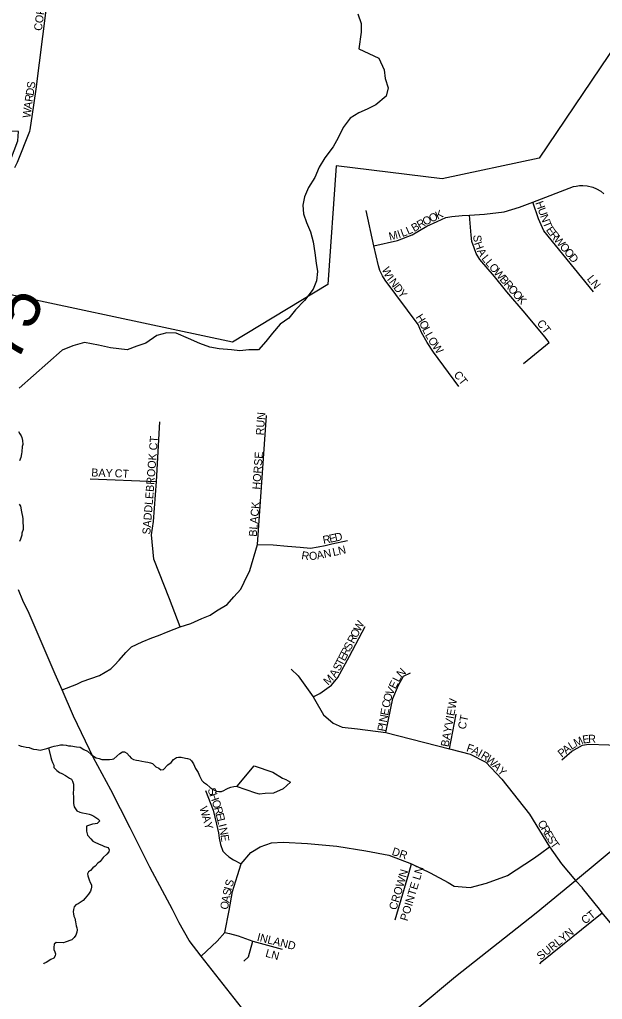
# Model space of a CAD drawing. Extents: x 1310247 to 1664935, y 235267 to 584339.
# Drawn here: x 1472829 to 1476466, y 456012 to 462134 of the extents above; entities that cross this region are included whole.
import ezdxf

# ---------------------------------------------------------------- set-up
doc = ezdxf.new("R2010")
doc.units = 0
for name, color, linetype in [('GM_X_City_Street', 7, 'Continuous'), ('GM_X_City_Street_Text', 7, 'Continuous'), ('GM_X_Corporation', 7, 'Continuous'), ('GM_X_County_Road', 7, 'Continuous'), ('GM_X_County_Road_Text', 7, 'Continuous'), ('GM_X_Minor_Lake', 7, 'Continuous'), ('GM_X_Minor_River', 7, 'Continuous'), ('GM_X_Township_Subdivision', 7, 'Continuous'), ('GM_X_Township_Subdivision_Text', 7, 'Continuous')]:
    doc.layers.add(name, color=color, linetype=linetype)

msp = doc.modelspace()

# ---------------------------------------------------------------- linework, layer by layer
at = {"layer": 'GM_X_City_Street'}
for points in [[(1472903.3, 461501.5), (1472907.1, 461528), (1472931.6, 461700.1), (1472994.6, 462193.4), (1473075.7, 462854.9), (1473138, 463245.7)], [(1472798.5, 461210.9), (1472814.7, 461242.3), (1472892.3, 461436.9), (1472895.2, 461444.4), (1472903.3, 461501.5)]]:
    msp.add_lwpolyline(points, dxfattribs=at)
at = {"layer": 'GM_X_Corporation'}
msp.add_lwpolyline([(1476833.9, 462398.9), (1476071.5, 461268.6), (1475466, 461139.9), (1474804.5, 461221.1), (1474752.5, 460478.1), (1474156.6, 460117.9), (1472459.8, 460481.2), (1472761.5, 461139.3), (1472731.3, 461151), (1472818.1, 461377.2), (1472821.5, 461435.1), (1471691.9, 461437), (1472034.1, 461874), (1471399.1, 462374.6)], dxfattribs=at)
at = {"layer": 'GM_X_County_Road'}
for points in [[(1474648.5, 455407.3), (1475136.6, 455811.5), (1475310.7, 455954.9), (1475548.4, 456155), (1476052.6, 456553.5), (1476298.8, 456755.5), (1476988, 457328.2), (1477055.3, 457382.1), (1477085.6, 457416.9), (1477091.2, 457456.2), (1477069.9, 457518), (1476862.3, 457754), (1476813.1, 457810), (1476713.3, 457922.1), (1476625.3, 458021), (1476587.7, 458075.7), (1476584, 458089.8), (1476592.3, 458109.6), (1476659, 458177.1), (1476913.8, 458390.4), (1478824.3, 460001.2)], [(1472782.7, 453926.2), (1473728.5, 454664.8), (1473942.3, 454837.3), (1474648.5, 455407.3), (1473962.2, 456283.4), (1473887.1, 456380), (1473825.1, 456491.6), (1473781.9, 456573.2), (1473642.3, 456838.5), (1473518, 457083.9), (1473397.3, 457321.3), (1473290.4, 457521.9), (1473164.6, 457781.8), (1473094.2, 457947), (1473051.1, 458043.7), (1472887.4, 458423.9), (1472849.2, 458505.6), (1472820.8, 458572.2)]]:
    msp.add_lwpolyline(points, dxfattribs=at)
at = {"layer": 'GM_X_Minor_Lake'}
for points in [[(1474187.2, 457343.7), (1474293.6, 457471.5), (1474408.8, 457431.2), (1474470.1, 457393.9), (1474490, 457385.5), (1474519.6, 457368.9), (1474472.8, 457327.8), (1474414.1, 457300.9)], [(1474414.1, 457300.9), (1474362.1, 457297.9), (1474326, 457294.6), (1474302.1, 457301.1), (1474182.4, 457343.4)]]:
    msp.add_lwpolyline(points, dxfattribs=at)
at = {"layer": 'GM_X_Minor_River'}
for points in [[(1474940.6, 462169.3), (1474961.4, 462110.7), (1474960.2, 462054.5), (1474945.9, 461950.5), (1475007.5, 461923.1), (1475071, 461893.6), (1475103.6, 461820.7), (1475110.4, 461766.4), (1475129.2, 461707.8)], [(1475129.2, 461707.8), (1475116, 461655.9), (1475052.6, 461601), (1474997.8, 461574.1), (1474945.1, 461551.1), (1474892.2, 461518.2), (1474848.8, 461460.9), (1474817.3, 461395.3), (1474786, 461339.8), (1474734.3, 461270.7), (1474698.9, 461211.2), (1474671.4, 461147.6), (1474631.9, 461084.2), (1474606.5, 461026.5), (1474597.4, 460974.6), (1474600.2, 460920.3), (1474619.1, 460865.7), (1474643.9, 460809), (1474660.6, 460746.5), (1474671.1, 460676), (1474679.7, 460611.6), (1474688.6, 460559.2), (1474681.3, 460501.2), (1474660.1, 460449.5), (1474606.4, 460378.4), (1474550.9, 460321.3), (1474509.6, 460268), (1474454.6, 460231.1), (1474407.3, 460175.9), (1474366, 460122.6), (1474320.7, 460071.4)], [(1474320.7, 460071.4), (1474258.3, 460070.6), (1474204, 460063.7), (1474152, 460070.8), (1474073.9, 460076.4), (1474016, 460087.6), (1473954.4, 460110.9), (1473882.9, 460142.4), (1473805.4, 460174.1), (1473747.3, 460177.3), (1473684.8, 460160.5), (1473615.6, 460111.9), (1473561.1, 460093), (1473500.4, 460070.1), (1473396.4, 460082.3), (1473320.6, 460099.9), (1473232.8, 460115.7), (1473160.2, 460095.2), (1473093.4, 460068.5)], [(1473093.4, 460068.5), (1472826.6, 459831)], [(1472821.8, 459560.7), (1472829.4, 459546.5), (1472839.1, 459534.2), (1472842.8, 459522.1), (1472846.4, 459504), (1472847.8, 459479.9), (1472845.4, 459466), (1472842.6, 459434), (1472840.2, 459420), (1472835.7, 459398.1), (1472827.1, 459378.3)], [(1472826.2, 459105.9), (1472833.9, 459093.7), (1472841.1, 459059.5), (1472842.8, 459047.4), (1472846.3, 459029.3), (1472848, 459015.2), (1472849.3, 458987.1), (1472850.9, 458973.1), (1472850.3, 458949.1), (1472841.7, 458925.2), (1472841.4, 458913.2), (1472834.7, 458887.4), (1472828.3, 458873.5)], [(1472822, 457601.7), (1472837.9, 457595.3), (1472849.9, 457593), (1472869.8, 457588.5), (1472887.8, 457586), (1472903.7, 457579.6), (1472915.6, 457575.2), (1472935.6, 457572.7), (1472957.6, 457570.1), (1472997.9, 457579.1), (1473018.2, 457586.6), (1473030.3, 457590.3), (1473044.4, 457593.9), (1473066.6, 457599.3), (1473084.8, 457602.9), (1473100.8, 457602.5), (1473118.8, 457600), (1473132.8, 457597.6), (1473148.8, 457597.2), (1473182.7, 457590.3), (1473206.7, 457587.7), (1473230.4, 457573), (1473252.2, 457562.4), (1473275.8, 457541.8), (1473289.5, 457531.4), (1473307.3, 457520.9), (1473325.2, 457516.5), (1473341.2, 457512), (1473361.2, 457511.5), (1473389.3, 457510.8), (1473405.4, 457512.4), (1473417.5, 457516), (1473435.9, 457531.6), (1473454.4, 457549.1), (1473470.7, 457558.7), (1473482.7, 457558.4), (1473498.6, 457550), (1473514.1, 457531.5), (1473523.9, 457519.3), (1473539.7, 457510.8), (1473557.6, 457506.4), (1473571.7, 457506), (1473591.6, 457501.5), (1473613.5, 457496.9), (1473629.5, 457494.5), (1473645.4, 457490), (1473657.4, 457485.7), (1473678.9, 457465.1), (1473696.7, 457456.7), (1473710.5, 457446.3), (1473726.6, 457447.9), (1473753.4, 457477.2), (1473773.9, 457492.7), (1473788.3, 457510.3), (1473808.7, 457523.8), (1473820.8, 457525.5), (1473836.8, 457525.1), (1473864.8, 457520.4), (1473876.8, 457518), (1473890.7, 457513.7), (1473902.5, 457503.4), (1473914, 457485), (1473927.3, 457454.6), (1473942.7, 457430.2), (1473952.2, 457409.9), (1473965.5, 457379.5), (1473977.3, 457369.2), (1473995, 457356.7), (1474018.5, 457336.1), (1474036.3, 457323.6), (1474058.1, 457313), (1474072, 457310.6), (1474088.1, 457312.2), (1474102.3, 457317.9), (1474118.5, 457325.4), (1474130.8, 457333.1), (1474147, 457338.7), (1474165.1, 457342.2), (1474187.2, 457343.7)], [(1473009.5, 457583.4), (1473022.6, 457524.4), (1473028.3, 457510.2), (1473033.8, 457492), (1473041.4, 457475.8), (1473043.1, 457461.8), (1473060.7, 457443.3), (1473078.4, 457430.8), (1473092.3, 457424.4), (1473116, 457411.8), (1473139.7, 457395.1), (1473151.5, 457388.8), (1473159.2, 457376.6), (1473164.7, 457356.4), (1473164.4, 457342.4), (1473164.1, 457330.4), (1473163.2, 457296.4), (1473164.8, 457280.3), (1473164.2, 457254.3), (1473165.7, 457236.2), (1473169.2, 457216.1), (1473176.9, 457203.8), (1473186.6, 457189.6), (1473204.5, 457183.1), (1473220.4, 457178.7), (1473244.3, 457174), (1473262.3, 457169.6), (1473276.2, 457165.2), (1473292, 457156.8), (1473317.7, 457140.1), (1473329.4, 457127.8), (1473312.9, 457112.2), (1473300.8, 457108.5), (1473282.7, 457107), (1473258.5, 457099.6), (1473246.3, 457093.9), (1473245.5, 457063.8), (1473252.9, 457037.6), (1473272.4, 457015.1), (1473286.1, 457000.7), (1473297.9, 456994.4), (1473321.7, 456983.7), (1473345.5, 456973.1), (1473359.4, 456966.7), (1473381.3, 456962.1), (1473386.9, 456946), (1473384.6, 456934), (1473372.2, 456920.3), (1473349.6, 456898.9), (1473330.9, 456873.3), (1473316.6, 456863.7), (1473300.1, 456844.1), (1473285.8, 456834.5), (1473271.3, 456816.8), (1473259.1, 456809.1), (1473252.8, 456797.3), (1473254.5, 456785.2), (1473261.8, 456759), (1473269.5, 456742.7), (1473277.1, 456728.5), (1473276.8, 456714.5), (1473274.4, 456702.5), (1473270.1, 456688.6), (1473257.6, 456670.9), (1473236.9, 456645.4), (1473224.5, 456629.7), (1473206.1, 456618.2), (1473193.8, 456608.5), (1473179.7, 456602.9), (1473169.3, 456591.1), (1473164.9, 456573.2), (1473162.5, 456559.2), (1473164.2, 456547.2), (1473167.9, 456533.1), (1473173.6, 456520.9), (1473177, 456496.8), (1473182.4, 456472.6), (1473186.1, 456460.5), (1473187.7, 456446.4), (1473185.4, 456432.5), (1473178.9, 456414.6), (1473168.5, 456398.8), (1473154.1, 456385.2), (1473141.9, 456379.5), (1473125.7, 456373.9), (1473113.6, 456370.2), (1473101.5, 456366.5), (1473057.4, 456367.7), (1473045.1, 456358), (1473042.5, 456336), (1473042.2, 456324), (1473047.9, 456309.9), (1473051.6, 456297.8), (1473051.2, 456283.7), (1473042.8, 456269.9), (1473022.6, 456262.5), (1472994, 456243.2), (1472979.8, 456237.5), (1472977.1, 456232.3)]]:
    msp.add_lwpolyline(points, dxfattribs=at)
at = {"layer": 'GM_X_Township_Subdivision'}
for points in [[(1475040, 460720.5), (1475186.3, 460753.4), (1475279.4, 460789.9), (1475371.4, 460843.4), (1475434.9, 460873.5), (1475490, 460896.9), (1475527.4, 460903.7), (1475590.3, 460910.2), (1475636, 460912.4), (1475730.7, 460918.6), (1475853.9, 460933.9), (1475949.7, 460962.1), (1476032.4, 460993), (1476286.6, 461090.4), (1476302.4, 461094.2), (1476323.6, 461097.2), (1476344.3, 461097.7), (1476371.7, 461095.2), (1476406.2, 461086.4), (1476430.1, 461076.5), (1476456.4, 461061.2), (1476476.1, 461046)], [(1476410.8, 460432.3), (1476101.5, 460813.6), (1476067.1, 460889.5), (1476032.4, 460993)], [(1475570.1, 459841.3), (1475412, 460055.8), (1475372.9, 460116.1), (1475337.9, 460178.7), (1475315.5, 460228.8), (1475109.4, 460505.5), (1475093.6, 460532.1), (1475077.6, 460567.2), (1475068, 460595.7), (1475040, 460720.5), (1474991.1, 460941.3)], [(1475974.4, 459986.4), (1476133.5, 460115.9), (1476107.3, 460151.1), (1475984.2, 460300.1), (1475870.3, 460433.1), (1475792.6, 460529.3), (1475700.6, 460635.3), (1475678.7, 460672.7), (1475665.5, 460708), (1475651.8, 460746.7), (1475646.3, 460788.2), (1475641.4, 460861.2), (1475636, 460912.4)], [(1473094.2, 457947), (1473185, 457981.1), (1473219.4, 457998.3), (1473327.2, 458036.8), (1473397.2, 458077.8), (1473421, 458101.6), (1473450, 458132.3), (1473490.7, 458178.8), (1473526.2, 458214.6), (1473593.2, 458246.6), (1473654.6, 458272.1), (1473695.5, 458285.8), (1473756.8, 458311.3), (1473830.1, 458340.3), (1473896.6, 458360.8), (1473966.5, 458393.1), (1474017.7, 458413.6), (1474056.9, 458439.2), (1474125, 458480.1), (1474165.9, 458527.8), (1474210.3, 458575.6), (1474230.7, 458619.9), (1474266.5, 458691.5), (1474312.6, 458855.1), (1474370.5, 459659.7)], [(1473830.1, 458340.3), (1473763.6, 458514.7), (1473666, 458763.8), (1473652.1, 458915.4), (1473664.3, 458999), (1473683.5, 459248.1), (1473704.4, 459620.9)], [(1473268.9, 459265.5), (1473683.5, 459248.1)], [(1474312.6, 458855.1), (1474411.7, 458851.8), (1474500.5, 458844.8), (1474579.8, 458838.7), (1474644.2, 458832.6), (1474691.3, 458839.6), (1474735.7, 458848.3), (1474776.6, 458857.9), (1474875.9, 458878.8)], [(1474660.3, 457901.9), (1474701.9, 457923), (1474775.5, 457974.8), (1474815.3, 458023.1), (1474887.6, 458156.9), (1474985.3, 458342.7)], [(1474523.5, 458074.9), (1474566.9, 458033.9), (1474660.3, 457901.9), (1474668.2, 457889.2), (1474726.1, 457790.3), (1474786.4, 457737.3), (1474841.8, 457713.2), (1474938.3, 457703.5), (1475114.8, 457679.5), (1475511.9, 457577.7), (1475519.6, 457575.7), (1475640.1, 457544.3), (1475739, 457493.7), (1475837.9, 457387.5), (1476011.5, 457170.5), (1476135.9, 456965.2), (1476211.4, 456858.6), (1476298.8, 456755.5)], [(1475114.8, 457679.5), (1475144.5, 457821.7), (1475159, 457891.6), (1475193.9, 457974.8), (1475225.3, 458032.7), (1475267.5, 458053.2)], [(1475511.9, 457577.7), (1475553.6, 457793.7)], [(1476213.9, 457509.5), (1476276.3, 457563.3), (1476343, 457600.9), (1476379.6, 457607.4), (1476633.6, 457597.7), (1476678.7, 457610.6), (1476736.8, 457644), (1476862.3, 457754)], [(1473989.7, 457317.5), (1474035.8, 457194.4), (1474058.3, 457106.6), (1474070.1, 457054.1), (1474074.3, 457019.8), (1474081.8, 456980.2), (1474097.2, 456938.4), (1474113.4, 456922.1), (1474134.4, 456904.1), (1474163.6, 456885.1), (1474211.4, 456859.2)], [(1473962.2, 456283.4), (1474062.5, 456377.2), (1474108.9, 456429.8), (1474136.5, 456567.9), (1474157.9, 456686.8), (1474187.9, 456786.4), (1474211.4, 456859.2), (1474271.4, 456929.9), (1474329.2, 456966.3), (1474399.9, 456989.8), (1474472.7, 456994.1), (1474624.8, 456985.5), (1474809, 456970.5), (1474988.9, 456940.6), (1475132.4, 456912.7), (1475274.9, 456860.1), (1475391.6, 456803.5), (1475503, 456743.5), (1475541.5, 456720), (1475640.6, 456711.9), (1475742.9, 456739.2), (1475873.6, 456787.4), (1476036.3, 456892.4), (1476080.2, 456923.4), (1476135.9, 456965.2)], [(1475173.1, 456509), (1475258.2, 456798.1), (1475274.9, 456860.1)], [(1476828.5, 455932.7), (1476816.5, 456103.4), (1476812.4, 456138.2), (1476802.4, 456180.1), (1476787.9, 456217.4), (1476765.1, 456257.4), (1476745.1, 456283.8), (1476718.7, 456312.9), (1476694.2, 456334.7), (1476667.3, 456354.1), (1476643.2, 456368.4), (1476617.7, 456387.5), (1476565.9, 456433.9), (1476560.8, 456439.7), (1476516.2, 456489.9), (1476483, 456531.3), (1476465.6, 456552.9), (1476447.4, 456576.1), (1476342.4, 456708.3), (1476341.1, 456709.8), (1476298.8, 456755.5)], [(1476075.7, 456235.3), (1476087.2, 456249.5), (1476465.6, 456552.9)], [(1474108.9, 456429.8), (1474137.8, 456424.3), (1474193.4, 456408.7), (1474284.3, 456377.2), (1474468.4, 456326.9)], [(1474228.5, 456250.9), (1474256.4, 456277.6), (1474284.3, 456377.2)]]:
    msp.add_lwpolyline(points, dxfattribs=at)

# ---------------------------------------------------------------- texts
at = {"layer": 'GM_X_City_Street_Text'}
for s, rotation, p in [('CORNER', 82.11746, (1472966.5, 462061.3)), ('D', 81.52197, (1472915.1, 461656.4)), ('S', 81.52676, (1472921.6, 461700)), ('R', 81.51965, (1472909.3, 461617.3)), ('W', 83.07308, (1472895.9, 461517.3)), ('A', 81.53299, (1472902.8, 461573.7))]:
    msp.add_text(s, height=50, rotation=rotation, dxfattribs=at).set_placement(p)
at = {"layer": 'GM_X_County_Road_Text'}
msp.add_text('C-75', height=300, rotation=66.03724, dxfattribs=at).set_placement((1472638.1, 459591.2))
at = {"layer": 'GM_X_Township_Subdivision_Text'}
for s, rotation, p in [('H', 289.89348, (1476047.1, 460989.6)), ('O', 27.12225, (1475359.1, 460845.5)), ('O', 25.17669, (1475397.8, 460865.4)), ('K', 25.02085, (1475437.6, 460884.1)), ('U', 289.90267, (1476062.1, 460948.3)), ('N', 289.89348, (1476077.1, 460906.9)), ('B', 30.32597, (1475291.3, 460805.9)), ('R', 30.33058, (1475325.5, 460825.9)), ('T', 291.39133, (1476092.6, 460864.2)), ('E', 305.47539, (1476111.8, 460819.6)), ('M', 13.56799, (1475139.3, 460753.8)), ('I', 19.2706, (1475195.8, 460767.7)), ('L', 20.17924, (1475217.4, 460775.3)), ('L', 23.99581, (1475253.8, 460788.8)), ('S', 272.48719, (1475660.4, 460787.9)), ('R', 309.65172, (1476134.6, 460787.8)), ('W', 309.69117, (1476159.9, 460757.3)), ('H', 289.1752, (1475664.9, 460737.2)), ('O', 309.6951, (1476196.5, 460713.3)), ('A', 297.4815, (1475682.5, 460688.4)), ('L', 309.02757, (1475708.8, 460640.1)), ('O', 309.711, (1476224.6, 460679.4)), ('D', 309.69083, (1476252.7, 460645.6)), ('L', 310.75032, (1475732.1, 460611.5)), ('O', 311.00217, (1475755.2, 460584.7)), ('W', 293.57835, (1475088.4, 460574.8)), ('I', 308.87397, (1475118.6, 460510.1)), ('W', 311.00225, (1475784.1, 460551.5)), ('B', 311.00162, (1475821.6, 460508.3)), ('LN', 308.65626, (1476366.8, 460512.8)), ('N', 307.34204, (1475132.2, 460493.3)), ('D', 307.47871, (1475159, 460458.2)), ('R', 310.99635, (1475847.6, 460478.5)), ('Y', 307.45132, (1475185.8, 460423.3)), ('O', 311.00217, (1475873.6, 460448.6)), ('O', 311.00217, (1475902.5, 460415.4)), ('K', 311.00217, (1475931.3, 460382.2)), ('H', 302.53825, (1475297.9, 460274.7)), ('O', 295.48967, (1475320.8, 460239.1)), ('CT', 308.16137, (1476054.4, 460235.5)), ('L', 295.99972, (1475339.9, 460198.9)), ('L', 299.62224, (1475357, 460164.2)), ('O', 301.60984, (1475375.3, 460132)), ('W', 306.09231, (1475400.8, 460091)), ('CT', 308.16137, (1475535.2, 459914.3)), ('RUN', 85.9166, (1474352.4, 459535.2)), ('SADDLEBROOK CT', 85.46411, (1473644.1, 458915.1)), ('HORSE', 85.91271, (1474330.4, 459196.4)), ('BAY', 358.02636, (1473275.3, 459279.9)), ('CT', 356.82219, (1473420.8, 459275.5)), ('BLACK', 85.13823, (1474308.4, 458901.7)), ('R', 10.64799, (1474725.4, 458857.3)), ('E', 12.24865, (1474765.8, 458865)), ('D', 13.18616, (1474801.1, 458872.6)), ('N', 11.62862, (1474730.8, 458769.9)), ('L', 12.61806, (1474787.7, 458781.7)), ('N', 13.19859, (1474822.6, 458789.5)), ('R', 350.82915, (1474584.9, 458764.1)), ('O', 3.97611, (1474636.5, 458757.2)), ('A', 11.2709, (1474687.3, 458761.2)), ('W', 62.33699, (1474953.7, 458305.7)), ('R', 62.32739, (1474914.9, 458231.6)), ('O', 62.33704, (1474933.3, 458266.7)), ('R', 62.3413, (1474874.1, 458153.7)), ('S', 62.3229, (1474892.4, 458188.7)), ('T', 62.34553, (1474841.4, 458091.3)), ('E', 62.3229, (1474857.7, 458122.5)), ('S', 61.98073, (1474824.7, 458059.9)), ('M', 44.27868, (1474753.5, 457972.3)), ('A', 57.97495, (1474799.5, 458019.3)), ('N', 44.67542, (1475210.5, 458019)), ('V', 64.68604, (1475155.6, 457908.8)), ('E', 62.42086, (1475174.2, 457948.1)), ('L', 62.41458, (1475196.6, 457991)), ('O', 73.99155, (1475144.2, 457868.5)), ('C', 79.29977, (1475137.2, 457830.8)), ('BAYVIEW', 79.53898, (1475505.4, 457587)), ('N', 79.29441, (1475120, 457740)), ('E', 79.2804, (1475128.2, 457783.2)), ('CT', 77.4789, (1475611.4, 457696.3)), ('P', 79.28469, (1475109.4, 457683.8)), ('I', 79.29948, (1475115.9, 457718.4)), ('E', 8.02966, (1476345, 457610.4)), ('R', 1.21423, (1476378.3, 457615.2)), ('F', 341.45273, (1475613.4, 457563.7)), ('A', 38.91577, (1476239.9, 457543.8)), ('L', 32.57597, (1476273, 457570.6)), ('M', 25.63641, (1476301.2, 457588.7)), ('A', 333.24924, (1475645.1, 457553.3)), ('I', 330.97087, (1475683.9, 457533.7)), ('R', 329.79426, (1475702.9, 457523.2)), ('W', 317.93781, (1475734.9, 457504.8)), ('P', 39.38935, (1476212.8, 457521.5)), ('A', 313.77916, (1475776.7, 457467.2)), ('Y', 313.78887, (1475807.1, 457435.4)), ('S', 288.97929, (1474001.1, 457324.4)), ('H', 288.96719, (1474012.6, 457291.1)), ('O', 288.78053, (1474026.8, 457249.5)), ('W', 287.06319, (1473950.3, 457209.4)), ('R', 285.91538, (1474040.8, 457208.5)), ('E', 284.12901, (1474051.6, 457170.8)), ('A', 285.48901, (1473966.9, 457155)), ('Y', 285.10178, (1473978.7, 457112.7)), ('L', 283.93026, (1474060.2, 457136.7)), ('I', 283.909, (1474068.6, 457102.5)), ('C', 300.25994, (1476059.6, 457114.7)), ('N', 281.61853, (1474073.8, 457081.7)), ('R', 300.24065, (1476079.6, 457080.5)), ('E', 300.27712, (1476099.5, 457046.3)), ('E', 277.89439, (1474082.5, 457039.4)), ('S', 300.23284, (1476117.3, 457015.9)), ('T', 305.31229, (1476137.6, 456981.5)), ('DR', 341.56141, (1475148, 456916.6)), ('CROWN', 73.30235, (1475180, 456567.2)), ('POINTE LN', 73.07767, (1475249.2, 456498.4)), ('S', 74.20095, (1474156.6, 456711.7)), ('S', 78.36321, (1474144.2, 456656.9)), ('I', 75.55019, (1474151.2, 456690.7)), ('O', 79.44881, (1474128.2, 456570.6)), ('A', 79.44881, (1474136.2, 456613.9)), ('CT', 38.16136, (1476358, 456479.5)), ('SURLYN', 38.50134, (1476080.8, 456255.1)), ('INLAND', 345.96376, (1474306.9, 456379.8)), ('LN', 344.47088, (1474359.2, 456280.4))]:
    msp.add_text(s, height=50, rotation=rotation, dxfattribs=at).set_placement(p)

doc.saveas('drawing.dxf')
